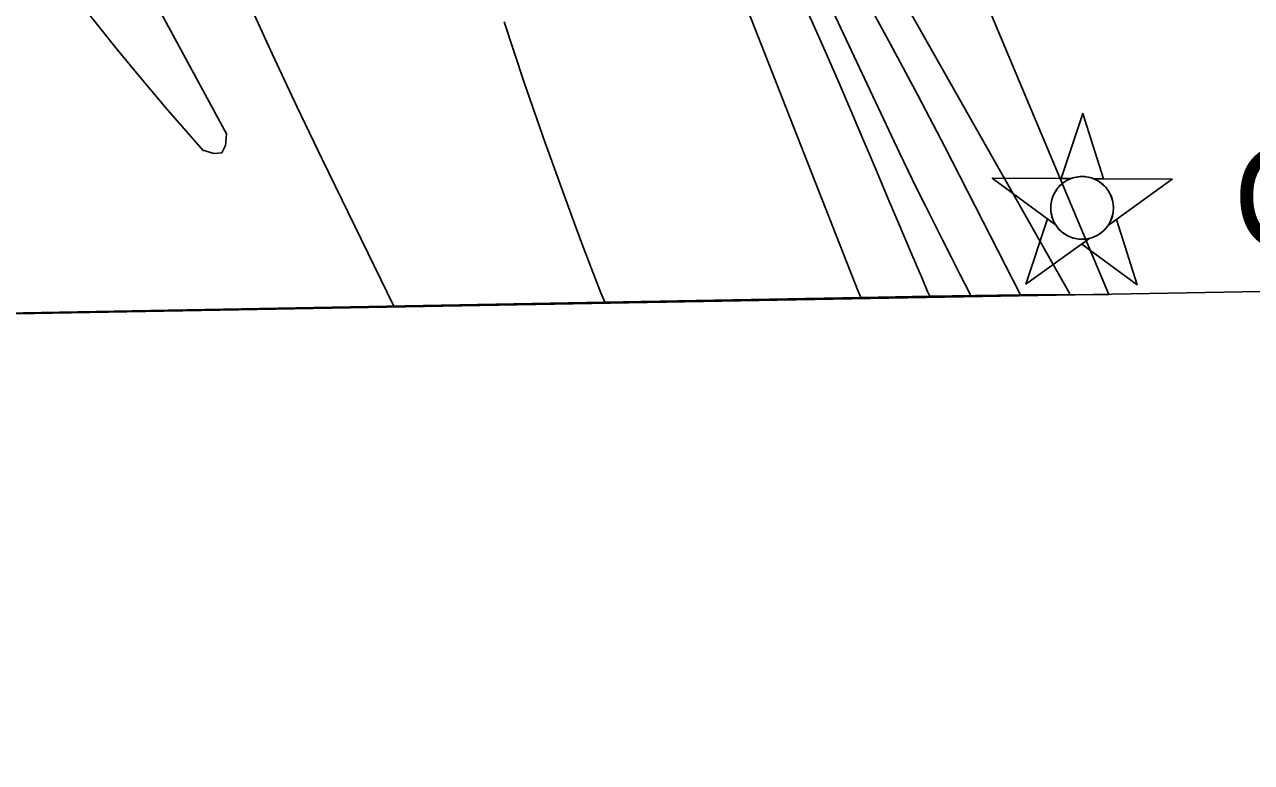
# Model space of a CAD drawing. Extents: x 3914892 to 3953151, y 242587 to 268572.
# Drawn here: x 3943565 to 3944760, y 248020 to 248739 of the extents above; entities that cross this region are included whole.
import ezdxf

# ---------------------------------------------------------------- set-up
doc = ezdxf.new("R2010")
doc.units = 0
for name, color, linetype in [('V-CHAN-NAID', 7, 'Continuous'), ('V-GRID-FRAM', 7, 'Continuous'), ('V-TOPO-DPTH', 7, 'Continuous'), ('V-TOPO-MAJR', 7, 'Continuous'), ('V-TOPO-MINR', 7, 'Continuous'), ('V-TOPO-WATR', 7, 'Continuous')]:
    doc.layers.add(name, color=color, linetype=linetype)

msp = doc.modelspace()

# ---------------------------------------------------------------- linework, layer by layer
at = {"layer": 'V-CHAN-NAID'}
for points in [[(3944583.8, 248588.7), (3944574.2, 248588.8), (3944595.4, 248652.2), (3944615.6, 248588.5), (3944606, 248588.5), (3944604.4, 248589.1), (3944602.3, 248589.7), (3944600.3, 248590.2), (3944598.2, 248590.5), (3944597.1, 248590.6), (3944595.5, 248590.7), (3944593.8, 248590.7), (3944592.4, 248590.6), (3944590.5, 248590.4), (3944589.2, 248590.2), (3944587.4, 248589.8), (3944585.9, 248589.4), (3944584.8, 248589.1)], [(3944583.8, 248588.7), (3944507.3, 248589.2), (3944568.9, 248543.8), (3944567.8, 248545.7), (3944567, 248547.4), (3944566.1, 248549.3), (3944565.4, 248551.4), (3944565.1, 248552.7), (3944564.7, 248554.3), (3944564.5, 248555.8), (3944564.3, 248557.4), (3944564.2, 248559.1), (3944564.2, 248560.7), (3944564.3, 248562.8), (3944564.5, 248564.4), (3944564.8, 248566.6), (3944565.3, 248568.5), (3944565.9, 248570.4), (3944566.6, 248572.1), (3944567.3, 248573.7), (3944568.1, 248575.2), (3944569.2, 248576.9), (3944570.2, 248578.4), (3944571.2, 248579.7), (3944572.2, 248580.8), (3944573.5, 248582.2), (3944574.6, 248583.1), (3944576.3, 248584.5), (3944577.5, 248585.4), (3944579.2, 248586.5), (3944580.9, 248587.4), (3944582.4, 248588.1)], [(3944606, 248588.5), (3944682.5, 248588), (3944620.3, 248543.5), (3944621.2, 248545), (3944622.2, 248546.8), (3944622.9, 248548.4), (3944623.6, 248550.3), (3944624.2, 248552.1), (3944624.6, 248553.8), (3944624.9, 248555.8), (3944625.1, 248557.3), (3944625.2, 248559.6), (3944625.2, 248561.6), (3944625, 248563.8), (3944624.8, 248565.6), (3944624.3, 248567.8), (3944623.6, 248570), (3944622.9, 248571.9), (3944622.2, 248573.4), (3944621.2, 248575.3), (3944620.2, 248577), (3944618.9, 248578.7), (3944617.7, 248580.3), (3944616.4, 248581.6), (3944614.8, 248583.2), (3944613, 248584.6), (3944611.3, 248585.8), (3944609.5, 248586.9), (3944608, 248587.6)], [(3944602.2, 248530.6), (3944540, 248486), (3944561.2, 248549.5), (3944568.9, 248543.8), (3944569.5, 248542.9), (3944570.9, 248541), (3944572.1, 248539.6), (3944573.6, 248538.1), (3944575, 248536.8), (3944576.4, 248535.7), (3944577.8, 248534.7), (3944579.5, 248533.7), (3944581.2, 248532.7), (3944583, 248531.9), (3944584.5, 248531.4), (3944586.1, 248530.8), (3944588.3, 248530.3), (3944589.8, 248530), (3944591.9, 248529.7), (3944593.4, 248529.6), (3944595.3, 248529.6), (3944597, 248529.7), (3944598.7, 248529.9), (3944600.6, 248530.2)], [(3944620.3, 248543.5), (3944628.1, 248549), (3944648.3, 248485.3), (3944594.5, 248525), (3944602.2, 248530.6), (3944603.9, 248531), (3944605.5, 248531.6), (3944607.7, 248532.5), (3944609.4, 248533.4), (3944611.3, 248534.5), (3944613, 248535.7), (3944614.6, 248537), (3944615.9, 248538.1), (3944617.2, 248539.6), (3944618.5, 248541), (3944619.6, 248542.4)]]:
    msp.add_lwpolyline(points, close=True, dxfattribs=at)
msp.add_circle((3944594.7, 248560.2), 30.5, dxfattribs=at)
at = {"layer": 'V-GRID-FRAM'}
msp.add_lwpolyline([(3918836.6, 266200.2), (3950733.3, 266770.9), (3951066.5, 248591.3), (3919153.9, 248020.4), (3918836.6, 266200.2)], dxfattribs=at)
at = {"layer": 'V-TOPO-DPTH'}
for p, q in [((3944534.7, 248475.7), (3944620.8, 248476)), ((3944446.4, 248474.1), (3944379.3, 248472.8))]:
    msp.add_line(p, q, dxfattribs=at)
for points in [[(3944620.8, 248476), (3944296.7, 249247.2), (3943983.6, 250085.5), (3943808.9, 250673.8), (3943732.9, 250836.2), (3943663.5, 251001.9), (3943573.7, 251236.8), (3943554.7, 251287.8), (3943536.4, 251339), (3943519.1, 251390.6), (3943502.4, 251442.4), (3943485.5, 251496.3), (3943477.2, 251521.1), (3943468.2, 251545.7), (3943458.2, 251569.8), (3943447.5, 251593.7), (3943436.2, 251617.3), (3943424.7, 251640.8), (3943412.9, 251664.2), (3943401, 251687.5), (3943105.5, 252257.6)], [(3944379.3, 248472.8), (3944376.2, 248479.8), (3944153.7, 249046.9), (3944143.9, 249072.9), (3944133.6, 249098.6), (3944117.4, 249137.9), (3944114.9, 249143.9), (3944112.4, 249149.9), (3944109.8, 249155.8), (3944107.3, 249161.8), (3943812.4, 249910)], [(3944379.3, 248472.8), (3944376.2, 248479.8), (3944153.7, 249046.9), (3944143.9, 249072.9), (3944133.6, 249098.6), (3944117.4, 249137.9), (3944114.9, 249143.9), (3944112.4, 249149.9), (3944109.8, 249155.8), (3944107.3, 249161.8), (3943812.4, 249910)], [(3944446.4, 248474.1), (3944444.3, 248478.9), (3944439.2, 248490.7), (3944427.9, 248517.2), (3944417.2, 248542.3), (3944406.5, 248567.3), (3944396, 248592.4), (3944385.4, 248617.6), (3944382, 248625.7), (3944369.6, 248654.9), (3944357.1, 248683.9), (3944344.4, 248712.9), (3944331.4, 248741.8), (3944162.6, 249115.4), (3944151.3, 249140.6), (3944140.1, 249165.9), (3944129.1, 249191.3), (3944118.2, 249216.8), (3943880.1, 249911.6)], [(3943880.1, 249911.6), (3944118.2, 249216.8), (3944129.1, 249191.3), (3944140.1, 249165.9), (3944151.3, 249140.6), (3944162.6, 249115.4), (3944331.4, 248741.8), (3944344.4, 248712.9), (3944357.1, 248683.9), (3944369.6, 248654.9), (3944382, 248625.7), (3944385.4, 248617.6), (3944396, 248592.4), (3944406.5, 248567.3), (3944417.2, 248542.3), (3944427.9, 248517.2), (3944439.2, 248490.7), (3944444.3, 248478.9), (3944446.4, 248474.1)], [(3943925.3, 249896.6), (3944120, 249294.3), (3944127.4, 249275.7), (3944158, 249203.5), (3944162.7, 249192.7), (3944167.5, 249181.9), (3944172.5, 249171.2), (3944177.7, 249160.5), (3944247.7, 249018.4), (3944273.1, 248967.9), (3944299.1, 248917.7), (3944326, 248868), (3944353.5, 248818.6), (3944381.1, 248769.3), (3944408.3, 248719.7), (3944434.8, 248669.8), (3944460.9, 248619.7), (3944534.7, 248475.7), (3944446.4, 248474.1)], [(3943925.3, 249896.6), (3944120, 249294.3), (3944127.4, 249275.7), (3944158, 249203.5), (3944162.7, 249192.7), (3944167.5, 249181.9), (3944172.5, 249171.2), (3944177.7, 249160.5), (3944247.7, 249018.4), (3944273.1, 248967.9), (3944299.1, 248917.7), (3944326, 248868), (3944353.5, 248818.6), (3944381.1, 248769.3), (3944408.3, 248719.7), (3944434.8, 248669.8), (3944460.9, 248619.7), (3944534.7, 248475.7)], [(3942791.2, 249003.3), (3942824.6, 248917.7), (3942858.8, 248832.5), (3942893.5, 248747.5), (3942987.5, 248520.4), (3942991.5, 248510.5), (3942995.4, 248500.6), (3942999.1, 248490.7), (3943002.8, 248480.7), (3943013.9, 248449.8), (3943014.5, 248448), (3944129.8, 248468.3)], [(3944031.8, 248741.4), (3944051.3, 248682.3), (3944071.9, 248623.5), (3944098.1, 248551.1), (3944107.2, 248526.4), (3944116.5, 248501.9), (3944126.1, 248477.4), (3944129.8, 248468.3), (3944379.3, 248472.8)], [(3944129.8, 248468.3), (3944126.1, 248477.4), (3944116.5, 248501.9), (3944107.2, 248526.4), (3944098.1, 248551.1), (3944071.9, 248623.5), (3944051.3, 248682.3), (3944031.8, 248741.4)]]:
    msp.add_lwpolyline(points, dxfattribs=at)
at = {"layer": 'V-TOPO-MAJR'}
for points in [[(3943553.1, 249066.5), (3943616.6, 248910), (3943624.9, 248890.6), (3943633.5, 248871.4), (3943642.8, 248852.5), (3943652.5, 248833.8), (3943761.5, 248632.2), (3943760.7, 248621), (3943757.1, 248613.9), (3943749.2, 248613), (3943738.4, 248616.3), (3943702.5, 248657.7), (3943678.6, 248685.9), (3943655, 248714.4), (3943631.9, 248743.3), (3943609.2, 248772.5), (3943586.5, 248801.7), (3943563.6, 248830.8)], [(3943924.6, 248464.6), (3943854.7, 248607.5), (3943830, 248658.8), (3943805.9, 248710.3), (3943782.4, 248762.1), (3943759.5, 248814.1), (3943735.1, 248870.4), (3943723.6, 248893.8), (3943710.9, 248916.4), (3943696.2, 248937.7), (3943680.1, 248958.2), (3943597.9, 249054), (3943590.6, 249061.4), (3943582.7, 249068)]]:
    msp.add_lwpolyline(points, dxfattribs=at)
at = {"layer": 'V-TOPO-MINR'}
for points in [[(3944582.9, 248476.5), (3944208.6, 249136.7), (3944199.2, 249154.2), (3944184.5, 249182.8), (3944182.8, 249186.3), (3944181.1, 249189.8), (3944179.4, 249193.3), (3944177.9, 249196.9), (3944167.6, 249221.2), (3944165.3, 249227.1), (3943931.5, 249926)], [(3944379.3, 248472.8), (3944376.2, 248479.8), (3944153.7, 249046.9), (3944143.9, 249072.9), (3944133.6, 249098.6), (3944117.4, 249137.9), (3944114.9, 249143.9), (3944112.4, 249149.9), (3944109.8, 249155.8), (3944107.3, 249161.8), (3943812.4, 249910)], [(3944446.4, 248474.1), (3944444.3, 248478.9), (3944439.2, 248490.7), (3944427.9, 248517.2), (3944417.2, 248542.3), (3944406.5, 248567.3), (3944396, 248592.4), (3944385.4, 248617.6), (3944382, 248625.7), (3944369.6, 248654.9), (3944357.1, 248683.9), (3944344.4, 248712.9), (3944331.4, 248741.8), (3944162.6, 249115.4), (3944151.3, 249140.6), (3944140.1, 249165.9), (3944129.1, 249191.3), (3944118.2, 249216.8), (3943880.1, 249911.6)], [(3944486.5, 248474.8), (3944475.8, 248495.8), (3944467.3, 248512.5), (3944458.8, 248529.2), (3944450.3, 248545.9), (3944441.9, 248562.7), (3944433.6, 248579.5), (3944425.4, 248596.3), (3944417.3, 248613.2), (3944409.2, 248630.2), (3944170.3, 249138), (3944162, 249156), (3944153.9, 249173.9), (3944145.9, 249192), (3943903, 249904)], [(3944534.7, 248475.7), (3944460.9, 248619.7), (3944434.8, 248669.8), (3944408.3, 248719.7), (3944381.1, 248769.3), (3944353.5, 248818.6), (3944326, 248868), (3944299.1, 248917.7), (3944273.1, 248967.9), (3944247.7, 249018.4), (3944177.7, 249160.5), (3944172.5, 249171.2), (3944167.5, 249181.9), (3944162.7, 249192.7), (3944158, 249203.5), (3944127.4, 249275.7), (3944120, 249294.3), (3943925.3, 249896.6)], [(3944129.8, 248468.3), (3944126.1, 248477.4), (3944116.5, 248501.9), (3944107.2, 248526.4), (3944098.1, 248551.1), (3944071.9, 248623.5), (3944051.3, 248682.3), (3944031.8, 248741.4)]]:
    msp.add_lwpolyline(points, dxfattribs=at)
at = {"layer": 'V-TOPO-WATR'}
msp.add_lwpolyline([(3944620.8, 248476), (3944296.7, 249247.2), (3943983.6, 250085.5), (3943808.9, 250673.8), (3943732.9, 250836.2), (3943663.5, 251001.9), (3943573.7, 251236.8), (3943554.7, 251287.8), (3943536.4, 251339), (3943519.1, 251390.6), (3943502.4, 251442.4), (3943485.5, 251496.3), (3943477.2, 251521.1), (3943468.2, 251545.7), (3943458.2, 251569.8), (3943447.5, 251593.7), (3943436.2, 251617.3), (3943424.7, 251640.8), (3943412.9, 251664.2), (3943401, 251687.5), (3943105.5, 252257.6)], dxfattribs=at)

# ---------------------------------------------------------------- texts
at = {"layer": 'V-CHAN-NAID'}
msp.add_text("CUBIT'S GAP RANGE A FRONT (1.0)", height=100, rotation=0.9963, dxfattribs=at).set_placement((3944742.8, 248519.5))

doc.saveas('drawing.dxf')
